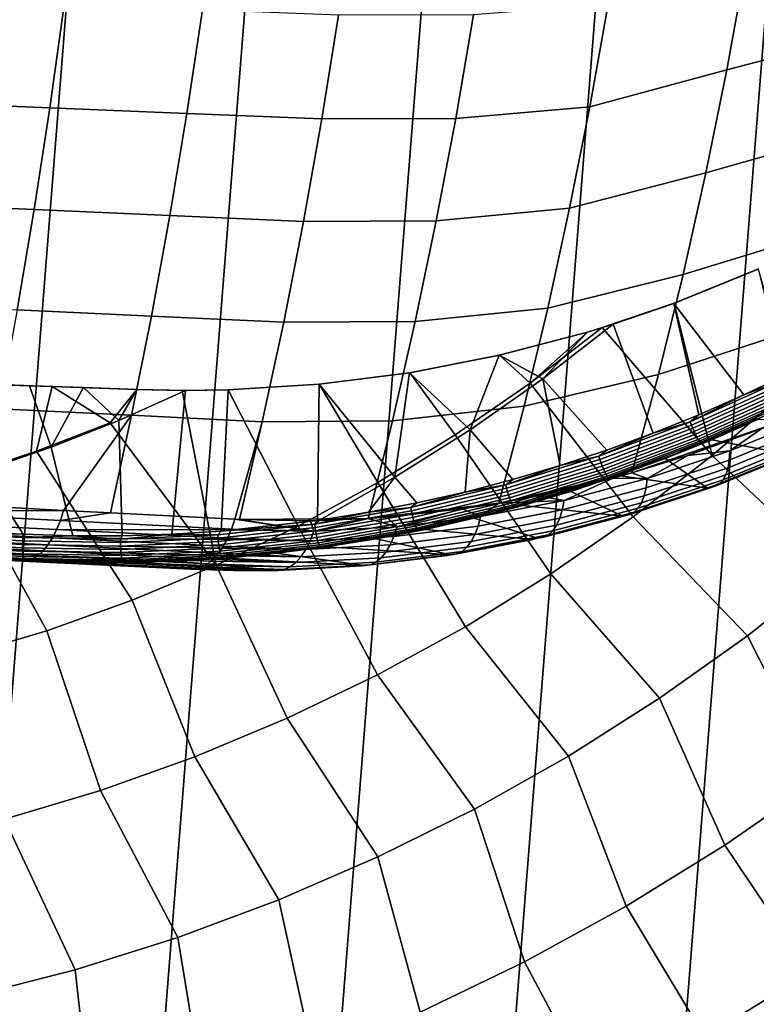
# Model space of a CAD drawing. Header units: metres. Extents: x -167 to 28, y -50 to 27.
# Tile 286 of 331: x 3.96 to 9.67, y -15.66 to -8.03. Entities that reach past the tile are written whole.
import ezdxf

# ---------------------------------------------------------------- set-up
doc = ezdxf.new("R2010")
doc.units = ezdxf.units.M
doc.layers.add('solid_12_065_011_XXX', color=7, linetype='CONTINUOUS')

msp = doc.modelspace()

# ---------------------------------------------------------------- linework, layer by layer
at = {"layer": 'solid_12_065_011_XXX'}
for points in [[(4.207098, 26.262609, 0.2), (0.022623, -26.597439, 0.2), (-1.392003, -26.561003, 0.2), (2.802653, 26.449375, 0.2)], [(5.599999, 26.00124, 0.2), (1.438912, -26.558498, 0.2), (0.022623, -26.597439, 0.2), (4.207098, 26.262609, 0.2)], [(6.976521, 25.666178, 0.2), (2.851502, -26.444155, 0.2), (1.438912, -26.558498, 0.2), (5.599999, 26.00124, 0.2)], [(8.333064, 25.258354, 0.2), (4.255505, -26.254814, 0.2), (2.851502, -26.444155, 0.2), (6.976521, 25.666178, 0.2)], [(9.666076, 24.778851, 0.2), (5.647253, -25.991018, 0.2), (4.255505, -26.254814, 0.2), (8.333064, 25.258354, 0.2)], [(10.971596, 24.229086, 0.2), (7.02309, -25.653473, 0.2), (5.647253, -25.991018, 0.2), (9.666076, 24.778851, 0.2)], [(12.24579, 23.610701, 0.2), (8.378925, -25.243179, 0.2), (7.02309, -25.653473, 0.2), (10.971596, 24.229086, 0.2)], [(13.485169, 22.925415, 0.2), (9.71078, -24.761368, 0.2), (8.378925, -25.243179, 0.2), (12.24579, 23.610701, 0.2)], [(9.445142, -8.415854, 146.493713), (10.492438, -8.142844, 145.944489), (10.638026, -7.357191, 146.17189), (9.592832, -7.60539, 146.7388)], [(8.381327, -8.704242, 147.006058), (9.445142, -8.415854, 146.493713), (9.592832, -7.60539, 146.7388), (8.52422, -7.907822, 147.258423)], [(4.19214, -8.711266, 149.145309), (4.303317, -7.912071, 149.403336), (3.217579, -7.87182, 149.878769), (3.115249, -8.66781, 149.622391)], [(5.254592, -8.754613, 148.638626), (5.374856, -7.952274, 148.898163), (4.303317, -7.912071, 149.403336), (4.19214, -8.711266, 149.145309)], [(7.341486, -8.79303, 147.554489), (8.381327, -8.704242, 147.006058), (8.52422, -7.907822, 147.258423), (7.479117, -7.988592, 147.813705)], [(6.301907, -8.796984, 148.103058), (6.431475, -7.991635, 148.363907), (5.374856, -7.952274, 148.898163), (5.254592, -8.754613, 148.638626)], [(7.479117, -7.988592, 147.813705), (6.431475, -7.991635, 148.363907), (6.301907, -8.796984, 148.103058), (7.341486, -8.79303, 147.554489)], [(9.282678, -9.215521, 146.224106), (10.332239, -8.918551, 145.694244), (10.492438, -8.142844, 145.944489), (9.445142, -8.415854, 146.493713)], [(8.224896, -9.49, 146.729782), (9.282678, -9.215521, 146.224106), (9.445142, -8.415854, 146.493713), (8.381327, -8.704242, 147.006058)], [(4.07039, -9.50048, 148.862732), (4.19214, -8.711266, 149.145309), (3.115249, -8.66781, 149.622391), (3.003173, -9.454124, 149.341568)], [(7.190821, -9.586665, 147.270721), (8.224896, -9.49, 146.729782), (8.381327, -8.704242, 147.006058), (7.341486, -8.79303, 147.554489)], [(5.12291, -9.546652, 148.354431), (5.254592, -8.754613, 148.638626), (4.19214, -8.711266, 149.145309), (4.07039, -9.50048, 148.862732)], [(6.160058, -9.591702, 147.817459), (6.301907, -8.796984, 148.103058), (5.254592, -8.754613, 148.638626), (5.12291, -9.546652, 148.354431)], [(7.341486, -8.79303, 147.554489), (6.301907, -8.796984, 148.103058), (6.160058, -9.591702, 147.817459), (7.190821, -9.586665, 147.270721)], [(9.105672, -10.003381, 145.930328), (10.157654, -9.683384, 145.421494), (10.332239, -8.918551, 145.694244), (9.282678, -9.215521, 146.224106)], [(8.055137, -10.264142, 146.429916), (9.105672, -10.003381, 145.930328), (9.282678, -9.215521, 146.224106), (8.224896, -9.49, 146.729782)], [(3.938218, -10.278816, 148.555939), (4.07039, -9.50048, 148.862732), (3.003173, -9.454124, 149.341568), (2.881483, -10.229889, 149.036636)], [(4.979977, -10.327468, 148.045929), (5.12291, -9.546652, 148.354431), (4.07039, -9.50048, 148.862732), (3.938218, -10.278816, 148.555939)], [(7.027319, -10.36853, 146.962738), (8.055137, -10.264142, 146.429916), (8.224896, -9.49, 146.729782), (7.190821, -9.586665, 147.270721)], [(6.00611, -10.374836, 147.507477), (6.160058, -9.591702, 147.817459), (5.12291, -9.546652, 148.354431), (4.979977, -10.327468, 148.045929)], [(7.190821, -9.586665, 147.270721), (6.160058, -9.591702, 147.817459), (6.00611, -10.374836, 147.507477), (7.027319, -10.36853, 146.962738)], [(8.914357, -10.778424, 145.612762), (9.968904, -10.436414, 145.126602), (10.157654, -9.683384, 145.421494), (9.105672, -10.003381, 145.930328)], [(7.872262, -11.025725, 146.106873), (8.914357, -10.778424, 145.612762), (9.105672, -10.003381, 145.930328), (8.055137, -10.264142, 146.429916)], [(9.033597, -10.22802, 142.09108), (9.036917, -10.226642, 141.303391), (9.691456, -9.960189, 141.171539), (9.688349, -9.961755, 141.963043)], [(9.688349, -9.961755, 141.963043), (9.920846, -10.773906, 141.560974), (9.577009, -10.938522, 141.620163), (9.033597, -10.22802, 142.09108)], [(9.332251, -11.407047, 140.70462), (9.920957, -10.89891, 140.70462), (9.691456, -9.960189, 141.171539), (9.036917, -10.226642, 141.303391)], [(9.332251, -11.407047, 140.70462), (9.036917, -10.226642, 141.303391), (8.47819, -10.416221, 141.415436)], [(9.033597, -10.22802, 142.09108), (8.562285, -10.389959, 142.182861), (8.47819, -10.416221, 141.415436), (9.036917, -10.226642, 141.303391)], [(9.033597, -10.22802, 142.09108), (9.227834, -11.092224, 141.680161), (8.873672, -11.234791, 141.740921), (8.562285, -10.389959, 142.182861)], [(9.033597, -10.22802, 142.09108), (9.577009, -10.938522, 141.620163), (9.227834, -11.092224, 141.680161)], [(4.825967, -11.096148, 147.71347), (4.979977, -10.327468, 148.045929), (3.938218, -10.278816, 148.555939), (3.795779, -11.045388, 148.225266)], [(6.851192, -11.13767, 146.630936), (7.872262, -11.025725, 146.106873), (8.055137, -10.264142, 146.429916), (7.027319, -10.36853, 146.962738)], [(5.840258, -11.145447, 147.173492), (6.00611, -10.374836, 147.507477), (4.979977, -10.327468, 148.045929), (4.825967, -11.096148, 147.71347)], [(7.027319, -10.36853, 146.962738), (6.00611, -10.374836, 147.507477), (5.840258, -11.145447, 147.173492), (6.851192, -11.13767, 146.630936)], [(7.678594, -10.630796, 142.354141), (7.679962, -10.630392, 141.574661), (8.365326, -10.450472, 141.438004), (8.363108, -10.451253, 142.221573)], [(7.678594, -10.630796, 142.354141), (8.363108, -10.451253, 142.221573), (8.017601, -10.813909, 142.18364)], [(7.91873, -10.846783, 141.415771), (8.365326, -10.450472, 141.438004), (7.679962, -10.630392, 141.574661)], [(7.91873, -10.846783, 141.415771), (8.47819, -10.416221, 141.415436), (8.365326, -10.450472, 141.438004)], [(9.332251, -11.407047, 140.70462), (8.47819, -10.416221, 141.415436), (7.91873, -10.846783, 141.415771), (8.71756, -11.883424, 140.70462)], [(8.363108, -10.451253, 142.221573), (8.562285, -10.389959, 142.182861), (8.017601, -10.813909, 142.18364)], [(8.873672, -11.234791, 141.740921), (8.514853, -11.366106, 141.802368), (8.017601, -10.813909, 142.18364), (8.562285, -10.389959, 142.182861)], [(8.562285, -10.389959, 142.182861), (8.363108, -10.451253, 142.221573), (8.365326, -10.450472, 141.438004), (8.47819, -10.416221, 141.415436)], [(8.709165, -11.543027, 145.269608), (9.766384, -11.178111, 144.808929), (9.968904, -10.436414, 145.126602), (8.914357, -10.778424, 145.612762)], [(6.983603, -10.765593, 142.488083), (6.984742, -10.765345, 141.71257), (7.679962, -10.630392, 141.574661), (7.678594, -10.630796, 142.354141)], [(6.983603, -10.765593, 142.488083), (7.678594, -10.630796, 142.354141), (7.453184, -11.209669, 142.183929)], [(7.91873, -10.846783, 141.415771), (7.679962, -10.630392, 141.574661), (6.984742, -10.765345, 141.71257), (7.33838, -11.24754, 141.415771)], [(7.678594, -10.630796, 142.354141), (8.017601, -10.813909, 142.18364), (7.453184, -11.209669, 142.183929)], [(6.281665, -10.854962, 142.622726), (6.282005, -10.854892, 141.851273), (6.984742, -10.765345, 141.71257), (6.983603, -10.765593, 142.488083)], [(6.281665, -10.854962, 142.622726), (6.983603, -10.765593, 142.488083), (6.869236, -11.576, 142.184235)], [(7.33838, -11.24754, 141.415771), (6.984742, -10.765345, 141.71257), (6.282005, -10.854892, 141.851273), (6.737792, -11.617277, 141.415771)], [(6.983603, -10.765593, 142.488083), (7.453184, -11.209669, 142.183929), (6.869236, -11.576, 142.184235)], [(8.151739, -11.485998, 141.864426), (7.784696, -11.594301, 141.927048), (7.453184, -11.209669, 142.183929), (8.017601, -10.813909, 142.18364)], [(7.676352, -11.778451, 145.758194), (8.709165, -11.543027, 145.269608), (8.914357, -10.778424, 145.612762), (7.872262, -11.025725, 146.106873)], [(8.514853, -11.366106, 141.802368), (8.151739, -11.485998, 141.864426), (8.017601, -10.813909, 142.18364)], [(9.16184, -11.146675, 141.682953), (9.577009, -10.938522, 141.620163), (9.852787, -10.83511, 141.564163)], [(9.16184, -11.146675, 141.682953), (9.852787, -10.83511, 141.564163), (9.863551, -10.859093, 141.558502), (9.171105, -11.171334, 141.677551)], [(9.852787, -10.83511, 141.564163), (9.577009, -10.938522, 141.620163), (9.920846, -10.773906, 141.560974)], [(4.2105, -10.872844, 142.248032), (3.558244, -10.849521, 142.350677), (3.507259, -11.567214, 142.060013), (4.088303, -11.374845, 142.060013)], [(4.034153, -10.866524, 143.036987), (3.615902, -10.851568, 143.100113), (3.558244, -10.849521, 142.350677), (4.2105, -10.872844, 142.248032)], [(4.034153, -10.866524, 143.036987), (4.200529, -11.34423, 142.82135), (3.665118, -11.527682, 142.821625), (3.615902, -10.851568, 143.100113)], [(4.034153, -10.866524, 143.036987), (4.2105, -10.872844, 142.248032), (4.451289, -10.881439, 142.967621)], [(4.034153, -10.866524, 143.036987), (4.451289, -10.881439, 142.967621), (4.200529, -11.34423, 142.82135)], [(4.2105, -10.872844, 142.248032), (4.088303, -11.374845, 142.060013), (4.658864, -11.153309, 142.060013)], [(4.451289, -10.881439, 142.967621), (4.726769, -11.135925, 142.821075), (4.200529, -11.34423, 142.82135)], [(4.2105, -10.872844, 142.248032), (4.658864, -11.153309, 142.060013), (4.866605, -10.896305, 142.128448)], [(4.867002, -10.896305, 142.892075), (4.451289, -10.881439, 142.967621), (4.2105, -10.872844, 142.248032), (4.866605, -10.896305, 142.128448)], [(4.451289, -10.881439, 142.967621), (4.867002, -10.896305, 142.892075), (4.726769, -11.135925, 142.821075)], [(5.482577, -12.259703, 141.415771), (5.219207, -10.903205, 142.059647), (4.866605, -10.896305, 142.128448), (4.658864, -11.153309, 142.060013)], [(4.867002, -10.896305, 142.892075), (5.244304, -10.903261, 142.82048), (4.726769, -11.135925, 142.821075)], [(4.753777, -12.031178, 142.439056), (4.726769, -11.135925, 142.821075), (5.244304, -10.903261, 142.82048), (5.137959, -12.019099, 142.374664)], [(5.244304, -10.903261, 142.82048), (4.867002, -10.896305, 142.892075), (4.866605, -10.896305, 142.128448), (5.219207, -10.903205, 142.059647)], [(5.574733, -10.898623, 142.757645), (5.521483, -11.994742, 142.310257), (5.137959, -12.019099, 142.374664), (5.244304, -10.903261, 142.82048)], [(5.482577, -12.259703, 141.415771), (6.118622, -11.954975, 141.415771), (5.574944, -10.898605, 141.990097), (5.219207, -10.903205, 142.059647)], [(5.574733, -10.898623, 142.757645), (5.244304, -10.903261, 142.82048), (5.219207, -10.903205, 142.059647), (5.574944, -10.898605, 141.990097)], [(6.281665, -10.854962, 142.622726), (6.267443, -11.911936, 142.184509), (5.521483, -11.994742, 142.310257), (5.574733, -10.898623, 142.757645)], [(5.574733, -10.898623, 142.757645), (5.574944, -10.898605, 141.990097), (6.282005, -10.854892, 141.851273), (6.281665, -10.854962, 142.622726)], [(6.737792, -11.617277, 141.415771), (6.282005, -10.854892, 141.851273), (5.574944, -10.898605, 141.990097), (6.118622, -11.954975, 141.415771)], [(6.284792, -11.909447, 142.18158), (6.267443, -11.911936, 142.184509), (6.281665, -10.854962, 142.622726), (6.869236, -11.576, 142.184235)], [(8.71756, -11.883424, 140.70462), (7.91873, -10.846783, 141.415771), (7.33838, -11.24754, 141.415771), (8.078597, -12.326715, 140.70462)], [(9.171105, -11.171334, 141.677551), (9.863551, -10.859093, 141.558502), (9.875237, -10.883294, 141.557556), (9.181275, -11.196219, 141.676865)], [(9.181275, -11.196219, 141.676865), (9.875237, -10.883294, 141.557556), (9.887468, -10.906937, 141.561371), (9.192024, -11.220531, 141.680939)], [(9.192024, -11.220531, 141.680939), (9.887468, -10.906937, 141.561371), (9.899852, -10.92926, 141.569824), (9.203006, -11.243485, 141.689636)], [(10.88998, -11.734232, 139.928345), (9.920957, -10.89891, 140.70462), (9.332251, -11.407047, 140.70462), (10.261911, -12.287271, 139.928345)], [(9.16184, -11.146675, 141.682953), (9.227834, -11.092224, 141.680161), (9.577009, -10.938522, 141.620163)], [(9.203006, -11.243485, 141.689636), (9.899852, -10.92926, 141.569824), (9.911989, -10.949547, 141.582642), (9.213866, -11.264347, 141.702667)], [(9.213866, -11.264347, 141.702667), (9.911989, -10.949547, 141.582642), (9.923491, -10.967146, 141.599411), (9.224258, -11.282445, 141.719635)], [(9.224258, -11.282445, 141.719635), (9.923491, -10.967146, 141.599411), (9.933989, -10.981491, 141.619583), (9.233847, -11.297198, 141.73996)], [(9.233847, -11.297198, 141.73996), (9.933989, -10.981491, 141.619583), (9.943143, -10.992122, 141.642517), (9.242325, -11.308132, 141.763016)], [(9.242325, -11.308132, 141.763016), (9.943143, -10.992122, 141.642517), (9.728402, -11.104722, 141.70575)], [(4.297585, -11.833148, 147.54512), (4.825967, -11.096148, 147.71347), (3.795779, -11.045388, 148.225266), (3.643284, -11.79945, 147.871078)], [(6.662137, -11.89666, 146.273865), (7.676352, -11.778451, 145.758194), (7.872262, -11.025725, 146.106873), (6.851192, -11.13767, 146.630936)], [(4.369402, -12.031075, 142.503265), (4.200529, -11.34423, 142.82135), (4.726769, -11.135925, 142.821075), (4.753777, -12.031178, 142.439056)], [(4.661103, -11.851908, 147.357452), (4.825967, -11.096148, 147.71347), (4.297585, -11.833148, 147.54512)], [(5.62821, -11.901967, 146.834564), (5.840258, -11.145447, 147.173492), (4.825967, -11.096148, 147.71347), (4.661103, -11.851908, 147.357452)], [(5.662507, -11.903681, 146.815414), (5.840258, -11.145447, 147.173492), (5.62821, -11.901967, 146.834564)], [(6.851192, -11.13767, 146.630936), (5.840258, -11.145447, 147.173492), (5.662507, -11.903681, 146.815414), (6.662137, -11.89666, 146.273865)], [(8.453048, -11.413793, 141.804398), (8.873672, -11.234791, 141.740921), (9.16184, -11.146675, 141.682953)], [(8.453048, -11.413793, 141.804398), (9.16184, -11.146675, 141.682953), (9.171105, -11.171334, 141.677551), (8.460779, -11.43903, 141.799255)], [(9.16184, -11.146675, 141.682953), (8.873672, -11.234791, 141.740921), (9.227834, -11.092224, 141.680161)], [(9.049707, -11.39539, 141.822327), (9.728402, -11.104722, 141.70575), (9.328042, -11.285345, 141.78978)], [(9.242325, -11.308132, 141.763016), (9.728402, -11.104722, 141.70575), (9.049707, -11.39539, 141.822327)], [(9.328042, -11.285345, 141.78978), (9.682973, -11.128999, 141.728043), (10.579122, -11.09912, 143.783493), (9.94256, -11.401412, 144.034882)], [(9.728402, -11.104722, 141.70575), (9.682973, -11.128999, 141.728043), (9.328042, -11.285345, 141.78978)], [(9.464968, -11.443014, 144.805984), (10.102169, -11.1833, 144.541367), (10.100767, -11.114767, 144.612381), (9.468702, -11.37266, 144.875107)], [(9.468702, -11.37266, 144.875107), (10.100767, -11.114767, 144.612381), (9.717055, -11.198027, 144.829529)], [(5.482577, -12.259703, 141.415771), (4.658864, -11.153309, 142.060013), (4.088303, -11.374845, 142.060013), (4.831412, -12.53062, 141.415771)], [(7.414081, -11.690932, 141.990143), (7.040296, -11.775723, 142.05365), (6.869236, -11.576, 142.184235), (7.453184, -11.209669, 142.183929)], [(7.784696, -11.594301, 141.927048), (7.414081, -11.690932, 141.990143), (7.453184, -11.209669, 142.183929)], [(8.460779, -11.43903, 141.799255), (9.171105, -11.171334, 141.677551), (9.181275, -11.196219, 141.676865), (8.469399, -11.464499, 141.798843)], [(8.469399, -11.464499, 141.798843), (9.181275, -11.196219, 141.676865), (9.192024, -11.220531, 141.680939), (8.47863, -11.489381, 141.803177)], [(8.47863, -11.489381, 141.803177), (9.192024, -11.220531, 141.680939), (9.203006, -11.243485, 141.689636), (8.488176, -11.512876, 141.812119)], [(8.709165, -11.543027, 145.269608), (9.717055, -11.198027, 144.829529), (9.766384, -11.178111, 144.808929)], [(8.709165, -11.543027, 145.269608), (9.143479, -11.408646, 145.07547), (9.717055, -11.198027, 144.829529)], [(9.468702, -11.37266, 144.875107), (9.717055, -11.198027, 144.829529), (9.143479, -11.408646, 145.07547)], [(9.454903, -11.504676, 144.729568), (10.096883, -11.243312, 144.463181), (10.102169, -11.1833, 144.541367), (9.464968, -11.443014, 144.805984)], [(8.078597, -12.326715, 140.70462), (7.33838, -11.24754, 141.415771), (6.737792, -11.617277, 141.415771), (7.417141, -12.735683, 140.70462)], [(8.453048, -11.413793, 141.804398), (8.514853, -11.366106, 141.802368), (8.873672, -11.234791, 141.740921)], [(8.488176, -11.512876, 141.812119), (9.203006, -11.243485, 141.689636), (9.213866, -11.264347, 141.702667), (8.49773, -11.534229, 141.825378)], [(8.49773, -11.534229, 141.825378), (9.213866, -11.264347, 141.702667), (9.224258, -11.282445, 141.719635), (8.506985, -11.552755, 141.842529)], [(8.506985, -11.552755, 141.842529), (9.224258, -11.282445, 141.719635), (9.233847, -11.297198, 141.73996), (8.515643, -11.567857, 141.863022)], [(8.515643, -11.567857, 141.863022), (9.233847, -11.297198, 141.73996), (9.242325, -11.308132, 141.763016), (8.523427, -11.579051, 141.8862)], [(9.328042, -11.285345, 141.78978), (9.94256, -11.401412, 144.034882), (9.29518, -11.661055, 144.30368), (8.968046, -11.430391, 141.85231)], [(9.049707, -11.39539, 141.822327), (9.328042, -11.285345, 141.78978), (8.968046, -11.430391, 141.85231)], [(9.416581, -11.597816, 144.560287), (10.066728, -11.333776, 144.290817), (10.085, -11.293762, 144.379181), (9.43868, -11.556576, 144.647186)], [(9.43868, -11.556576, 144.647186), (10.085, -11.293762, 144.379181), (10.096883, -11.243312, 144.463181), (9.454903, -11.504676, 144.729568)], [(4.831412, -12.53062, 141.415771), (4.088303, -11.374845, 142.060013), (3.507259, -11.567214, 142.060013), (4.166922, -12.766978, 141.415771)], [(4.369402, -12.031075, 142.503265), (3.985317, -12.01867, 142.567307), (3.665118, -11.527682, 142.821625), (4.200529, -11.34423, 142.82135)], [(8.453048, -11.413793, 141.804398), (8.151739, -11.485998, 141.864426), (8.514853, -11.366106, 141.802368)], [(8.523427, -11.579051, 141.8862), (9.242325, -11.308132, 141.763016), (9.049707, -11.39539, 141.822327)], [(8.819542, -11.65874, 145.088959), (9.464968, -11.443014, 144.805984), (9.468702, -11.37266, 144.875107), (8.828426, -11.586831, 145.155991)], [(8.828426, -11.586831, 145.155991), (9.468702, -11.37266, 144.875107), (9.143479, -11.408646, 145.07547)], [(9.356382, -11.645656, 144.378937), (10.012383, -11.37992, 144.107193), (10.042381, -11.362662, 144.199631), (9.388989, -11.627682, 144.470337)], [(9.388989, -11.627682, 144.470337), (10.042381, -11.362662, 144.199631), (10.066728, -11.333776, 144.290817), (9.416581, -11.597816, 144.560287)], [(7.729187, -11.635566, 141.927948), (8.151739, -11.485998, 141.864426), (8.453048, -11.413793, 141.804398)], [(7.729187, -11.635566, 141.927948), (8.453048, -11.413793, 141.804398), (8.460779, -11.43903, 141.799255), (7.735356, -11.661282, 141.92308)], [(7.735356, -11.661282, 141.92308), (8.460779, -11.43903, 141.799255), (8.469399, -11.464499, 141.798843), (7.742397, -11.687235, 141.922943)], [(8.355066, -11.644218, 141.941238), (9.049707, -11.39539, 141.822327), (8.603334, -11.563975, 141.915543)], [(8.523427, -11.579051, 141.8862), (9.049707, -11.39539, 141.822327), (8.355066, -11.644218, 141.941238)], [(9.049707, -11.39539, 141.822327), (8.968046, -11.430391, 141.85231), (8.603334, -11.563975, 141.915543)], [(8.603334, -11.563975, 141.915543), (8.968046, -11.430391, 141.85231), (9.29518, -11.661055, 144.30368)], [(8.828426, -11.586831, 145.155991), (9.143479, -11.408646, 145.07547), (8.709165, -11.543027, 145.269608)], [(10.261911, -12.287271, 139.928345), (9.332251, -11.407047, 140.70462), (8.71756, -11.883424, 140.70462), (9.605802, -12.806735, 139.928345)], [(8.804683, -11.721818, 145.014511), (9.454903, -11.504676, 144.729568), (9.464968, -11.443014, 144.805984), (8.819542, -11.65874, 145.088959)], [(10.012383, -11.37992, 144.107193), (9.356382, -11.645656, 144.378937), (9.29518, -11.661055, 144.30368), (9.94256, -11.401412, 144.034882)], [(3.985317, -12.01867, 142.567307), (3.27213, -11.984328, 142.676514), (3.12171, -11.685881, 142.821915), (3.665118, -11.527682, 142.821625)], [(7.729187, -11.635566, 141.927948), (7.784696, -11.594301, 141.927048), (8.151739, -11.485998, 141.864426)], [(7.742397, -11.687235, 141.922943), (8.469399, -11.464499, 141.798843), (8.47863, -11.489381, 141.803177), (7.750082, -11.71259, 141.927536)], [(7.750082, -11.71259, 141.927536), (8.47863, -11.489381, 141.803177), (8.488176, -11.512876, 141.812119), (7.758166, -11.736533, 141.936737)], [(7.758166, -11.736533, 141.936737), (8.488176, -11.512876, 141.812119), (8.49773, -11.534229, 141.825378), (7.766387, -11.758293, 141.950226)], [(8.784108, -11.774975, 144.933929), (9.43868, -11.556576, 144.647186), (9.454903, -11.504676, 144.729568), (8.804683, -11.721818, 145.014511)], [(4.166922, -12.766978, 141.415771), (3.507259, -11.567214, 142.060013), (2.917222, -11.729924, 142.060013), (3.49094, -12.968126, 141.415771)], [(6.663732, -11.848588, 142.117493), (6.284792, -11.909447, 142.18158), (6.869236, -11.576, 142.184235)], [(7.040296, -11.775723, 142.05365), (6.663732, -11.848588, 142.117493), (6.869236, -11.576, 142.184235)], [(7.729187, -11.635566, 141.927948), (7.414081, -11.690932, 141.990143), (7.784696, -11.594301, 141.927048)], [(7.676352, -11.778451, 145.758194), (8.564404, -11.583111, 145.335815), (8.709165, -11.543027, 145.269608)], [(7.676352, -11.778451, 145.758194), (7.981009, -11.721161, 145.610168), (8.564404, -11.583111, 145.335815)], [(7.766387, -11.758293, 141.950226), (8.49773, -11.534229, 141.825378), (8.506985, -11.552755, 141.842529), (7.774483, -11.777173, 141.967575)], [(7.774483, -11.777173, 141.967575), (8.506985, -11.552755, 141.842529), (8.515643, -11.567857, 141.863022), (7.782192, -11.792564, 141.988235)], [(7.782192, -11.792564, 141.988235), (8.515643, -11.567857, 141.863022), (8.523427, -11.579051, 141.8862), (7.789267, -11.803973, 142.011536)], [(7.789267, -11.803973, 142.011536), (8.523427, -11.579051, 141.8862), (8.355066, -11.644218, 141.941238)], [(8.182781, -11.756556, 145.454086), (8.564404, -11.583111, 145.335815), (7.981009, -11.721161, 145.610168)], [(8.168768, -11.829739, 145.389359), (8.819542, -11.65874, 145.088959), (8.828426, -11.586831, 145.155991), (8.182781, -11.756556, 145.454086)], [(8.182781, -11.756556, 145.454086), (8.828426, -11.586831, 145.155991), (8.564404, -11.583111, 145.335815)], [(8.603334, -11.563975, 141.915543), (9.29518, -11.661055, 144.30368), (8.638873, -11.877506, 144.58963), (8.234254, -11.685944, 141.979416)], [(8.355066, -11.644218, 141.941238), (8.603334, -11.563975, 141.915543), (8.234254, -11.685944, 141.979416)], [(8.828426, -11.586831, 145.155991), (8.709165, -11.543027, 145.269608), (8.564404, -11.583111, 145.335815)], [(8.727325, -11.848026, 144.76004), (9.388989, -11.627682, 144.470337), (9.416581, -11.597816, 144.560287), (8.758172, -11.817288, 144.848618)], [(8.758172, -11.817288, 144.848618), (9.416581, -11.597816, 144.560287), (9.43868, -11.556576, 144.647186), (8.784108, -11.774975, 144.933929)], [(7.417141, -12.735683, 140.70462), (6.737792, -11.617277, 141.415771), (6.118622, -11.954975, 141.415771), (6.735034, -13.109193, 140.70462)], [(6.993064, -11.811247, 142.053101), (7.414081, -11.690932, 141.990143), (7.729187, -11.635566, 141.927948)], [(6.993064, -11.811247, 142.053101), (7.729187, -11.635566, 141.927948), (7.735356, -11.661282, 141.92308), (6.997649, -11.837341, 142.048492)], [(6.997649, -11.837341, 142.048492), (7.735356, -11.661282, 141.92308), (7.742397, -11.687235, 141.922943), (7.003087, -11.863677, 142.04863)], [(7.646976, -11.850451, 142.062027), (8.355066, -11.644218, 141.941238), (7.86116, -11.796154, 142.043869)], [(7.789267, -11.803973, 142.011536), (8.355066, -11.644218, 141.941238), (7.646976, -11.850451, 142.062027)], [(8.355066, -11.644218, 141.941238), (8.234254, -11.685944, 141.979416), (7.86116, -11.796154, 142.043869)], [(8.149137, -11.893991, 145.317047), (8.804683, -11.721818, 145.014511), (8.819542, -11.65874, 145.088959), (8.168768, -11.829739, 145.389359)], [(9.356382, -11.645656, 144.378937), (8.692102, -11.866656, 144.669739), (8.638873, -11.877506, 144.58963), (9.29518, -11.661055, 144.30368)], [(8.692102, -11.866656, 144.669739), (9.356382, -11.645656, 144.378937), (9.388989, -11.627682, 144.470337), (8.727325, -11.848026, 144.76004)], [(6.993064, -11.811247, 142.053101), (7.040296, -11.775723, 142.05365), (7.414081, -11.690932, 141.990143)], [(7.003087, -11.863677, 142.04863), (7.742397, -11.687235, 141.922943), (7.750082, -11.71259, 141.927536), (7.009204, -11.889406, 142.053513)], [(7.009204, -11.889406, 142.053513), (7.750082, -11.71259, 141.927536), (7.758166, -11.736533, 141.936737), (7.015802, -11.913703, 142.062958)], [(7.015802, -11.913703, 142.062958), (7.758166, -11.736533, 141.936737), (7.766387, -11.758293, 141.950226), (7.022671, -11.935785, 142.076675)], [(7.022671, -11.935785, 142.076675), (7.766387, -11.758293, 141.950226), (7.774483, -11.777173, 141.967575), (7.029589, -11.954944, 142.094238)], [(7.515416, -11.955542, 145.705887), (8.168768, -11.829739, 145.389359), (8.182781, -11.756556, 145.454086), (7.534501, -11.881367, 145.768143)], [(7.534501, -11.881367, 145.768143), (8.182781, -11.756556, 145.454086), (7.676352, -11.778451, 145.758194)], [(8.182781, -11.756556, 145.454086), (7.981009, -11.721161, 145.610168), (7.676352, -11.778451, 145.758194)], [(7.86116, -11.796154, 142.043869), (8.234254, -11.685944, 141.979416), (8.638873, -11.877506, 144.58963)], [(8.12423, -11.9482, 145.238419), (8.784108, -11.774975, 144.933929), (8.804683, -11.721818, 145.014511), (8.149137, -11.893991, 145.317047)], [(2.910761, -11.841557, 148.165649), (4.297585, -11.833148, 147.54512), (3.643284, -11.79945, 147.871078)], [(4.272775, -11.910836, 147.503647), (4.297585, -11.833148, 147.54512), (2.910761, -11.841557, 148.165649)], [(4.272775, -11.910836, 147.503647), (4.661103, -11.851908, 147.357452), (4.297585, -11.833148, 147.54512)], [(6.247542, -11.940277, 142.179306), (6.663732, -11.848588, 142.117493), (6.993064, -11.811247, 142.053101)], [(6.247542, -11.940277, 142.179306), (6.993064, -11.811247, 142.053101), (6.997649, -11.837341, 142.048492), (6.250525, -11.966649, 142.174988)], [(6.250525, -11.966649, 142.174988), (6.997649, -11.837341, 142.048492), (7.003087, -11.863677, 142.04863), (6.254344, -11.993265, 142.1754)], [(6.662137, -11.89666, 146.273865), (7.394386, -11.822485, 145.898056), (7.676352, -11.778451, 145.758194)], [(6.662137, -11.89666, 146.273865), (6.805301, -11.88672, 146.198975), (7.394386, -11.822485, 145.898056)], [(6.993064, -11.811247, 142.053101), (6.663732, -11.848588, 142.117493), (7.040296, -11.775723, 142.05365)], [(6.886214, -11.961022, 146.096634), (7.394386, -11.822485, 145.898056), (6.805301, -11.88672, 146.198975)], [(6.886214, -11.961022, 146.096634), (7.534501, -11.881367, 145.768143), (7.394386, -11.822485, 145.898056)], [(7.029589, -11.954944, 142.094238), (7.774483, -11.777173, 141.967575), (7.782192, -11.792564, 141.988235), (7.036334, -11.970564, 142.115051)], [(7.036334, -11.970564, 142.115051), (7.782192, -11.792564, 141.988235), (7.789267, -11.803973, 142.011536), (7.042688, -11.982143, 142.138474)], [(7.042688, -11.982143, 142.138474), (7.789267, -11.803973, 142.011536), (7.646976, -11.850451, 142.062027)], [(7.534501, -11.881367, 145.768143), (7.676352, -11.778451, 145.758194), (7.394386, -11.822485, 145.898056)], [(7.86116, -11.796154, 142.043869), (8.638873, -11.877506, 144.58963), (7.975404, -12.050196, 144.892258), (7.484443, -11.894468, 142.108826)], [(7.646976, -11.850451, 142.062027), (7.86116, -11.796154, 142.043869), (7.484443, -11.894468, 142.108826)], [(7.491068, -12.020719, 145.63588), (8.149137, -11.893991, 145.317047), (8.168768, -11.829739, 145.389359), (7.515416, -11.955542, 145.705887)], [(8.060395, -12.022921, 145.067703), (8.727325, -11.848026, 144.76004), (8.758172, -11.817288, 144.848618), (8.094478, -11.991426, 145.154816)], [(8.094478, -11.991426, 145.154816), (8.758172, -11.817288, 144.848618), (8.784108, -11.774975, 144.933929), (8.12423, -11.9482, 145.238419)], [(4.211962, -12.045832, 147.396683), (4.244093, -11.982086, 147.453918), (2.883981, -11.913636, 148.115067), (2.853984, -11.978179, 148.056702)], [(4.244093, -11.982086, 147.453918), (4.272775, -11.910836, 147.503647), (2.910761, -11.841557, 148.165649), (2.883981, -11.913636, 148.115067)], [(4.272775, -11.910836, 147.503647), (4.244093, -11.982086, 147.453918), (5.599347, -11.984993, 146.789886), (5.601779, -11.97877, 146.793716)], [(5.601779, -11.97877, 146.793716), (5.62821, -11.901967, 146.834564), (4.661103, -11.851908, 147.357452), (4.272775, -11.910836, 147.503647)], [(6.247542, -11.940277, 142.179306), (5.521483, -11.994742, 142.310257), (6.267443, -11.911936, 142.184509)], [(5.601779, -11.97877, 146.793716), (6.2404, -11.995504, 146.437851), (5.62821, -11.901967, 146.834564)], [(6.2404, -11.995504, 146.437851), (5.662507, -11.903681, 146.815414), (5.62821, -11.901967, 146.834564)], [(6.215612, -11.913331, 146.51178), (6.662137, -11.89666, 146.273865), (5.662507, -11.903681, 146.815414)], [(6.2404, -11.995504, 146.437851), (6.215612, -11.913331, 146.51178), (5.662507, -11.903681, 146.815414)], [(6.2404, -11.995504, 146.437851), (6.662137, -11.89666, 146.273865), (6.215612, -11.913331, 146.51178)], [(6.2404, -11.995504, 146.437851), (6.886214, -11.961022, 146.096634), (6.662137, -11.89666, 146.273865)], [(6.247542, -11.940277, 142.179306), (6.284792, -11.909447, 142.18158), (6.663732, -11.848588, 142.117493)], [(6.247542, -11.940277, 142.179306), (6.267443, -11.911936, 142.184509), (6.284792, -11.909447, 142.18158)], [(6.254344, -11.993265, 142.1754), (7.003087, -11.863677, 142.04863), (7.009204, -11.889406, 142.053513), (6.258875, -12.019268, 142.180542)], [(6.258875, -12.019268, 142.180542), (7.009204, -11.889406, 142.053513), (7.015802, -11.913703, 142.062958), (6.263973, -12.043823, 142.190231)], [(6.263973, -12.043823, 142.190231), (7.015802, -11.913703, 142.062958), (7.022671, -11.935785, 142.076675), (6.269474, -12.066142, 142.204193)], [(6.886214, -11.961022, 146.096634), (6.805301, -11.88672, 146.198975), (6.662137, -11.89666, 146.273865)], [(6.862143, -12.035901, 146.037003), (7.515416, -11.955542, 145.705887), (7.534501, -11.881367, 145.768143), (6.886214, -11.961022, 146.096634)], [(6.927965, -12.013453, 142.184189), (7.646976, -11.850451, 142.062027), (7.104489, -11.980762, 142.17421)], [(7.042688, -11.982143, 142.138474), (7.646976, -11.850451, 142.062027), (6.927965, -12.013453, 142.184189)], [(7.646976, -11.850451, 142.062027), (7.484443, -11.894468, 142.108826), (7.104489, -11.980762, 142.17421)], [(7.484443, -11.894468, 142.108826), (7.975404, -12.050196, 144.892258), (7.939214, -12.058306, 144.909149), (7.104489, -11.980762, 142.17421)], [(7.46188, -12.075769, 145.559326), (8.12423, -11.9482, 145.238419), (8.149137, -11.893991, 145.317047), (7.491068, -12.020719, 145.63588)], [(8.692102, -11.866656, 144.669739), (8.022572, -12.042138, 144.978592), (7.975404, -12.050196, 144.892258), (8.638873, -11.877506, 144.58963)], [(8.022572, -12.042138, 144.978592), (8.692102, -11.866656, 144.669739), (8.727325, -11.848026, 144.76004), (8.060395, -12.022921, 145.067703)], [(9.605802, -12.806735, 139.928345), (8.71756, -11.883424, 140.70462), (8.078597, -12.326715, 140.70462), (8.923442, -13.291202, 139.928345)], [(2.559054, -11.975532, 142.758392), (3.982734, -12.044141, 142.559158), (3.980867, -12.070737, 142.555649), (2.55737, -12.002135, 142.754868)], [(2.559054, -11.975532, 142.758392), (3.27213, -11.984328, 142.676514), (3.985317, -12.01867, 142.567307)], [(2.559054, -11.975532, 142.758392), (3.985317, -12.01867, 142.567307), (3.982734, -12.044141, 142.559158)], [(4.176857, -12.101126, 147.332794), (4.211962, -12.045832, 147.396683), (2.853984, -11.978179, 148.056702), (2.82122, -12.034213, 147.99144)], [(4.244093, -11.982086, 147.453918), (4.211962, -12.045832, 147.396683), (5.565651, -12.060421, 146.73587), (5.571237, -12.049141, 146.744934)], [(4.244093, -11.982086, 147.453918), (5.571237, -12.049141, 146.744934), (5.599347, -11.984993, 146.789886)], [(6.735034, -13.109193, 140.70462), (6.118622, -11.954975, 141.415771), (5.482577, -12.259703, 141.415771), (6.034174, -13.446202, 140.70462)], [(5.495422, -12.022243, 142.306061), (5.521483, -11.994742, 142.310257), (6.247542, -11.940277, 142.179306)], [(5.495422, -12.022243, 142.306061), (6.247542, -11.940277, 142.179306), (6.250525, -11.966649, 142.174988), (5.496793, -12.048791, 142.302002)], [(5.496793, -12.048791, 142.302002), (6.250525, -11.966649, 142.174988), (6.254344, -11.993265, 142.1754), (5.498981, -12.075584, 142.302704)], [(5.571237, -12.049141, 146.744934), (6.211452, -12.070799, 146.380966), (6.2404, -11.995504, 146.437851), (5.599347, -11.984993, 146.789886)], [(5.601779, -11.97877, 146.793716), (5.599347, -11.984993, 146.789886), (6.2404, -11.995504, 146.437851)], [(6.211452, -12.070799, 146.380966), (6.862143, -12.035901, 146.037003), (6.886214, -11.961022, 146.096634), (6.2404, -11.995504, 146.437851)], [(6.269474, -12.066142, 142.204193), (7.022671, -11.935785, 142.076675), (7.029589, -11.954944, 142.094238), (6.2752, -12.085505, 142.221954)], [(6.2752, -12.085505, 142.221954), (7.029589, -11.954944, 142.094238), (7.036334, -11.970564, 142.115051), (6.28097, -12.101294, 142.242935)], [(6.28097, -12.101294, 142.242935), (7.036334, -11.970564, 142.115051), (7.042688, -11.982143, 142.138474), (6.286595, -12.112997, 142.266495)], [(6.286595, -12.112997, 142.266495), (7.042688, -11.982143, 142.138474), (6.927965, -12.013453, 142.184189)], [(7.104489, -11.980762, 142.17421), (7.939214, -12.058306, 144.909149), (7.306516, -12.178493, 145.210907), (6.721747, -12.054915, 142.239929)], [(6.927965, -12.013453, 142.184189), (7.104489, -11.980762, 142.17421), (6.721747, -12.054915, 142.239929)], [(6.83316, -12.101749, 145.969437), (7.491068, -12.020719, 145.63588), (7.515416, -11.955542, 145.705887), (6.862143, -12.035901, 146.037003)], [(7.428358, -12.11974, 145.47757), (8.094478, -11.991426, 145.154816), (8.12423, -11.9482, 145.238419), (7.46188, -12.075769, 145.559326)], [(2.556218, -12.028974, 142.756104), (3.97978, -12.097577, 142.556885), (3.979507, -12.123801, 142.562836), (2.555636, -12.055182, 142.7621)], [(2.555636, -12.055182, 142.7621), (3.979507, -12.123801, 142.562836), (3.980057, -12.148563, 142.573318), (2.555642, -12.079919, 142.772644)], [(2.55737, -12.002135, 142.754868), (3.980867, -12.070737, 142.555649), (3.97978, -12.097577, 142.556885), (2.556218, -12.028974, 142.756104)], [(4.139303, -12.147144, 147.263199), (4.176857, -12.101126, 147.332794), (2.82122, -12.034213, 147.99144), (2.786184, -12.080894, 147.920273)], [(3.982734, -12.044141, 142.559158), (4.73945, -12.056879, 142.432861), (4.739202, -12.083503, 142.429077), (3.980867, -12.070737, 142.555649)], [(3.982734, -12.044141, 142.559158), (3.985317, -12.01867, 142.567307), (4.369402, -12.031075, 142.503265)], [(3.982734, -12.044141, 142.559158), (4.369402, -12.031075, 142.503265), (4.73945, -12.056879, 142.432861)], [(4.211962, -12.045832, 147.396683), (4.176857, -12.101126, 147.332794), (5.527733, -12.126852, 146.673492), (5.53703, -12.112045, 146.688919)], [(4.211962, -12.045832, 147.396683), (5.53703, -12.112045, 146.688919), (5.565651, -12.060421, 146.73587)], [(4.73945, -12.056879, 142.432861), (4.369402, -12.031075, 142.503265), (4.753777, -12.031178, 142.439056)], [(4.73945, -12.056879, 142.432861), (5.495422, -12.022243, 142.306061), (5.496793, -12.048791, 142.302002), (4.739202, -12.083503, 142.429077)], [(4.739202, -12.083503, 142.429077), (5.496793, -12.048791, 142.302002), (5.498981, -12.075584, 142.302704), (4.739753, -12.110371, 142.430054)], [(4.73945, -12.056879, 142.432861), (4.753777, -12.031178, 142.439056), (5.137959, -12.019099, 142.374664)], [(4.73945, -12.056879, 142.432861), (5.137959, -12.019099, 142.374664), (5.495422, -12.022243, 142.306061)], [(5.495422, -12.022243, 142.306061), (5.137959, -12.019099, 142.374664), (5.521483, -11.994742, 142.310257)], [(5.498981, -12.075584, 142.302704), (6.254344, -11.993265, 142.1754), (6.258875, -12.019268, 142.180542), (5.501914, -12.101762, 142.308105)], [(5.501914, -12.101762, 142.308105), (6.258875, -12.019268, 142.180542), (6.263973, -12.043823, 142.190231), (5.5055, -12.126481, 142.318069)], [(5.5055, -12.126481, 142.318069), (6.263973, -12.043823, 142.190231), (6.269474, -12.066142, 142.204193), (5.509623, -12.148949, 142.33226)], [(5.509623, -12.148949, 142.33226), (6.269474, -12.066142, 142.204193), (6.2752, -12.085505, 142.221954), (5.514149, -12.168442, 142.35022)], [(5.53703, -12.112045, 146.688919), (6.17794, -12.137065, 146.315948), (6.211452, -12.070799, 146.380966), (5.565651, -12.060421, 146.73587)], [(5.571237, -12.049141, 146.744934), (5.565651, -12.060421, 146.73587), (6.211452, -12.070799, 146.380966)], [(6.17794, -12.137065, 146.315948), (6.83316, -12.101749, 145.969437), (6.862143, -12.035901, 146.037003), (6.211452, -12.070799, 146.380966)], [(6.286595, -12.112997, 142.266495), (6.927965, -12.013453, 142.184189), (6.336614, -12.116839, 142.305939), (6.200608, -12.132749, 142.307251)], [(6.927965, -12.013453, 142.184189), (6.721747, -12.054915, 142.239929), (6.336614, -12.116839, 142.305939)], [(6.336614, -12.116839, 142.305939), (6.721747, -12.054915, 142.239929), (7.306516, -12.178493, 145.210907)], [(6.799769, -12.157427, 145.895081), (7.46188, -12.075769, 145.559326), (7.491068, -12.020719, 145.63588), (6.83316, -12.101749, 145.969437)], [(7.275962, -12.183594, 145.231323), (7.306516, -12.178493, 145.210907), (7.939214, -12.058306, 144.909149)], [(7.275962, -12.183594, 145.231323), (7.939214, -12.058306, 144.909149), (7.350696, -12.171598, 145.304123)], [(7.350696, -12.171598, 145.304123), (8.022572, -12.042138, 144.978592), (8.060395, -12.022921, 145.067703), (7.391081, -12.151868, 145.391998)], [(7.350696, -12.171598, 145.304123), (7.975404, -12.050196, 144.892258), (8.022572, -12.042138, 144.978592)], [(7.350696, -12.171598, 145.304123), (7.939214, -12.058306, 144.909149), (7.975404, -12.050196, 144.892258)], [(7.391081, -12.151868, 145.391998), (8.060395, -12.022921, 145.067703), (8.094478, -11.991426, 145.154816), (7.428358, -12.11974, 145.47757)], [(2.555642, -12.079919, 142.772644), (3.980057, -12.148563, 142.573318), (3.981412, -12.171071, 142.587967), (2.556236, -12.102388, 142.787415)], [(2.556236, -12.102388, 142.787415), (3.981412, -12.171071, 142.587967), (3.983529, -12.190598, 142.606339), (2.557399, -12.12187, 142.805908)], [(2.557399, -12.12187, 142.805908), (3.983529, -12.190598, 142.606339), (3.986339, -12.206518, 142.627823), (2.559093, -12.137736, 142.82756)], [(2.559093, -12.137736, 142.82756), (3.986339, -12.206518, 142.627823), (3.989753, -12.21832, 142.651749), (2.561264, -12.149478, 142.851654)], [(4.059107, -12.208764, 147.111115), (4.099857, -12.183203, 147.188934), (2.749402, -12.117521, 147.844269), (2.711429, -12.14354, 147.764572)], [(4.099857, -12.183203, 147.188934), (4.139303, -12.147144, 147.263199), (2.786184, -12.080894, 147.920273), (2.749402, -12.117521, 147.844269)], [(3.97978, -12.097577, 142.556885), (4.739753, -12.110371, 142.430054), (4.741083, -12.136621, 142.43573), (3.979507, -12.123801, 142.562836)], [(3.979507, -12.123801, 142.562836), (4.741083, -12.136621, 142.43573), (4.743151, -12.161409, 142.445953), (3.980057, -12.148563, 142.573318)], [(3.980867, -12.070737, 142.555649), (4.739202, -12.083503, 142.429077), (4.739753, -12.110371, 142.430054), (3.97978, -12.097577, 142.556885)], [(4.176857, -12.101126, 147.332794), (4.139303, -12.147144, 147.263199), (5.486249, -12.183137, 146.603821), (5.499662, -12.16656, 146.626495)], [(4.176857, -12.101126, 147.332794), (5.499662, -12.16656, 146.626495), (5.527733, -12.126852, 146.673492)], [(4.739753, -12.110371, 142.430054), (5.498981, -12.075584, 142.302704), (5.501914, -12.101762, 142.308105), (4.741083, -12.136621, 142.43573)], [(4.741083, -12.136621, 142.43573), (5.501914, -12.101762, 142.308105), (5.5055, -12.126481, 142.318069), (4.743151, -12.161409, 142.445953)], [(4.743151, -12.161409, 142.445953), (5.5055, -12.126481, 142.318069), (5.509623, -12.148949, 142.33226), (4.74589, -12.183939, 142.460373)], [(5.523826, -12.196117, 142.39505), (6.200608, -12.132749, 142.307251), (5.560766, -12.203701, 142.438431), (5.467401, -12.207991, 142.430771)], [(5.499662, -12.16656, 146.626495), (6.140445, -12.193154, 146.243896), (6.17794, -12.137065, 146.315948), (5.527733, -12.126852, 146.673492)], [(5.514149, -12.168442, 142.35022), (6.2752, -12.085505, 142.221954), (6.28097, -12.101294, 142.242935), (5.518935, -12.184335, 142.371368)], [(5.518935, -12.184335, 142.371368), (6.28097, -12.101294, 142.242935), (6.286595, -12.112997, 142.266495), (5.523826, -12.196117, 142.39505)], [(5.523826, -12.196117, 142.39505), (6.286595, -12.112997, 142.266495), (6.200608, -12.132749, 142.307251)], [(5.53703, -12.112045, 146.688919), (5.527733, -12.126852, 146.673492), (6.17794, -12.137065, 146.315948)], [(6.200608, -12.132749, 142.307251), (5.94949, -12.166454, 142.372116), (5.560766, -12.203701, 142.438431)], [(6.336614, -12.116839, 142.305939), (7.306516, -12.178493, 145.210907), (6.633955, -12.261724, 145.544739), (5.94949, -12.166454, 142.372116)], [(6.200608, -12.132749, 142.307251), (6.336614, -12.116839, 142.305939), (5.94949, -12.166454, 142.372116)], [(6.140445, -12.193154, 146.243896), (6.799769, -12.157427, 145.895081), (6.83316, -12.101749, 145.969437), (6.17794, -12.137065, 146.315948)], [(6.722142, -12.234605, 145.731323), (7.391081, -12.151868, 145.391998), (7.428358, -12.11974, 145.47757), (6.762548, -12.201969, 145.815262)], [(6.762548, -12.201969, 145.815262), (7.428358, -12.11974, 145.47757), (7.46188, -12.075769, 145.559326), (6.799769, -12.157427, 145.895081)], [(2.561264, -12.149478, 142.851654), (3.989753, -12.21832, 142.651749), (3.99366, -12.225623, 142.677322), (2.563843, -12.156717, 142.877426)], [(2.563843, -12.156717, 142.877426), (3.99366, -12.225623, 142.677322), (3.997891, -12.228191, 142.703491), (2.567047, -12.159237, 142.903732)], [(2.567047, -12.159237, 142.903732), (3.997891, -12.228191, 142.703491), (3.976155, -12.227037, 146.949402), (2.634231, -12.162356, 147.598892)], [(2.672836, -12.158561, 147.682373), (2.634231, -12.162356, 147.598892), (3.976155, -12.227037, 146.949402), (4.017659, -12.223449, 147.030869)], [(4.017659, -12.223449, 147.030869), (4.059107, -12.208764, 147.111115), (2.711429, -12.14354, 147.764572), (2.672836, -12.158561, 147.682373)], [(3.980057, -12.148563, 142.573318), (4.743151, -12.161409, 142.445953), (4.74589, -12.183939, 142.460373), (3.981412, -12.171071, 142.587967)], [(3.981412, -12.171071, 142.587967), (4.74589, -12.183939, 142.460373), (4.749212, -12.203486, 142.478531), (3.983529, -12.190598, 142.606339)], [(3.983529, -12.190598, 142.606339), (4.749212, -12.203486, 142.478531), (4.75301, -12.219422, 142.499863), (3.986339, -12.206518, 142.627823)], [(3.986339, -12.206518, 142.627823), (4.75301, -12.219422, 142.499863), (4.757163, -12.231236, 142.523651), (3.989753, -12.21832, 142.651749)], [(3.989753, -12.21832, 142.651749), (4.757163, -12.231236, 142.523651), (4.730813, -12.238954, 142.554291), (3.99366, -12.225623, 142.677322)], [(4.059107, -12.208764, 147.111115), (4.017659, -12.223449, 147.030869), (5.347825, -12.282344, 146.363678), (5.374264, -12.272438, 146.410339)], [(4.099857, -12.183203, 147.188934), (4.059107, -12.208764, 147.111115), (5.39551, -12.261562, 146.447571), (5.417677, -12.24735, 146.486176)], [(4.059107, -12.208764, 147.111115), (5.374264, -12.272438, 146.410339), (5.39551, -12.261562, 146.447571)], [(4.139303, -12.147144, 147.263199), (4.099857, -12.183203, 147.188934), (5.441919, -12.228301, 146.528076), (5.459682, -12.211884, 146.558578)], [(4.099857, -12.183203, 147.188934), (5.417677, -12.24735, 146.486176), (5.441919, -12.228301, 146.528076)], [(4.139303, -12.147144, 147.263199), (5.459682, -12.211884, 146.558578), (5.486249, -12.183137, 146.603821)], [(4.730813, -12.238954, 142.554291), (5.467401, -12.207991, 142.430771), (4.780078, -12.240898, 142.571152)], [(4.757163, -12.231236, 142.523651), (5.467401, -12.207991, 142.430771), (4.730813, -12.238954, 142.554291)], [(4.74589, -12.183939, 142.460373), (5.509623, -12.148949, 142.33226), (5.514149, -12.168442, 142.35022), (4.749212, -12.203486, 142.478531)], [(4.749212, -12.203486, 142.478531), (5.514149, -12.168442, 142.35022), (5.518935, -12.184335, 142.371368), (4.75301, -12.219422, 142.499863)], [(4.75301, -12.219422, 142.499863), (5.518935, -12.184335, 142.371368), (5.523826, -12.196117, 142.39505), (4.757163, -12.231236, 142.523651)], [(4.757163, -12.231236, 142.523651), (5.523826, -12.196117, 142.39505), (5.467401, -12.207991, 142.430771)], [(5.467401, -12.207991, 142.430771), (5.170831, -12.228528, 142.504807), (4.780078, -12.240898, 142.571152)], [(5.560766, -12.203701, 142.438431), (6.633955, -12.261724, 145.544739), (5.959641, -12.299172, 145.892563), (5.170831, -12.228528, 142.504807)], [(5.467401, -12.207991, 142.430771), (5.560766, -12.203701, 142.438431), (5.170831, -12.228528, 142.504807)], [(5.459682, -12.211884, 146.558578), (5.441919, -12.228301, 146.528076), (6.099617, -12.238094, 146.166077)], [(5.459682, -12.211884, 146.558578), (6.099617, -12.238094, 146.166077), (6.140445, -12.193154, 146.243896), (5.486249, -12.183137, 146.603821)], [(5.499662, -12.16656, 146.626495), (5.486249, -12.183137, 146.603821), (6.140445, -12.193154, 146.243896)], [(5.560766, -12.203701, 142.438431), (5.94949, -12.166454, 142.372116), (6.633955, -12.261724, 145.544739)], [(6.056162, -12.271108, 146.083832), (6.722142, -12.234605, 145.731323), (6.762548, -12.201969, 145.815262), (6.099617, -12.238094, 146.166077)], [(6.099617, -12.238094, 146.166077), (6.762548, -12.201969, 145.815262), (6.799769, -12.157427, 145.895081), (6.140445, -12.193154, 146.243896)], [(6.67925, -12.254768, 145.644745), (6.613381, -12.263994, 145.568039), (6.633955, -12.261724, 145.544739), (7.275962, -12.183594, 145.231323)], [(7.275962, -12.183594, 145.231323), (6.633955, -12.261724, 145.544739), (7.306516, -12.178493, 145.210907)], [(6.67925, -12.254768, 145.644745), (7.350696, -12.171598, 145.304123), (7.391081, -12.151868, 145.391998), (6.722142, -12.234605, 145.731323)], [(7.275962, -12.183594, 145.231323), (7.350696, -12.171598, 145.304123), (6.67925, -12.254768, 145.644745)], [(4.017659, -12.223449, 147.030869), (3.976155, -12.227037, 146.949402), (5.299691, -12.290285, 146.277878), (5.330082, -12.286779, 146.332184)], [(4.643284, -12.259248, 144.480392), (5.285779, -12.290164, 146.252869), (3.976155, -12.227037, 146.949402)], [(5.299691, -12.290285, 146.277878), (3.976155, -12.227037, 146.949402), (5.285779, -12.290164, 146.252869)], [(3.997891, -12.228191, 142.703491), (4.643284, -12.259248, 144.480392), (3.976155, -12.227037, 146.949402)], [(3.99366, -12.225623, 142.677322), (4.730813, -12.238954, 142.554291), (3.997891, -12.228191, 142.703491)], [(4.388969, -12.240789, 142.637421), (4.643284, -12.259248, 144.480392), (3.997891, -12.228191, 142.703491)], [(4.730813, -12.238954, 142.554291), (4.388969, -12.240789, 142.637421), (3.997891, -12.228191, 142.703491)], [(4.017659, -12.223449, 147.030869), (5.330082, -12.286779, 146.332184), (5.347825, -12.282344, 146.363678)], [(4.730813, -12.238954, 142.554291), (4.780078, -12.240898, 142.571152), (4.388969, -12.240789, 142.637421)], [(5.622497, -12.300513, 146.071243), (5.285779, -12.290164, 146.252869), (4.643284, -12.259248, 144.480392), (4.388969, -12.240789, 142.637421)], [(4.780078, -12.240898, 142.571152), (5.959641, -12.299172, 145.892563), (5.622497, -12.300513, 146.071243), (4.388969, -12.240789, 142.637421)], [(4.780078, -12.240898, 142.571152), (5.170831, -12.228528, 142.504807), (5.959641, -12.299172, 145.892563)], [(6.034174, -13.446202, 140.70462), (5.482577, -12.259703, 141.415771), (4.831412, -12.53062, 141.415771), (5.316514, -13.745773, 140.70462)], [(5.299691, -12.290285, 146.277878), (5.285779, -12.290164, 146.252869), (5.622497, -12.300513, 146.071243)], [(5.330082, -12.286779, 146.332184), (5.299691, -12.290285, 146.277878), (5.953867, -12.299499, 145.917526)], [(5.299691, -12.290285, 146.277878), (5.622497, -12.300513, 146.071243), (5.953867, -12.299499, 145.917526)], [(5.330082, -12.286779, 146.332184), (5.953867, -12.299499, 145.917526), (6.010834, -12.291622, 145.998596), (5.347825, -12.282344, 146.363678)], [(5.374264, -12.272438, 146.410339), (5.347825, -12.282344, 146.363678), (6.010834, -12.291622, 145.998596)], [(5.374264, -12.272438, 146.410339), (6.010834, -12.291622, 145.998596), (6.056162, -12.271108, 146.083832), (5.39551, -12.261562, 146.447571)], [(5.417677, -12.24735, 146.486176), (5.39551, -12.261562, 146.447571), (6.056162, -12.271108, 146.083832)], [(5.417677, -12.24735, 146.486176), (6.056162, -12.271108, 146.083832), (6.099617, -12.238094, 146.166077), (5.441919, -12.228301, 146.528076)], [(5.953867, -12.299499, 145.917526), (6.613381, -12.263994, 145.568039), (6.67925, -12.254768, 145.644745), (6.010834, -12.291622, 145.998596)], [(5.953867, -12.299499, 145.917526), (5.959641, -12.299172, 145.892563), (6.613381, -12.263994, 145.568039)], [(6.613381, -12.263994, 145.568039), (5.959641, -12.299172, 145.892563), (6.633955, -12.261724, 145.544739)], [(6.010834, -12.291622, 145.998596), (6.67925, -12.254768, 145.644745), (6.722142, -12.234605, 145.731323), (6.056162, -12.271108, 146.083832)], [(10.170972, -13.91866, 139.088928), (10.883441, -13.368937, 139.088928), (10.261911, -12.287271, 139.928345), (9.605802, -12.806735, 139.928345)], [(5.953867, -12.299499, 145.917526), (5.622497, -12.300513, 146.071243), (5.959641, -12.299172, 145.892563)], [(8.923442, -13.291202, 139.928345), (8.078597, -12.326715, 140.70462), (7.417141, -12.735683, 140.70462), (8.216699, -13.739349, 139.928345)], [(5.316514, -13.745773, 140.70462), (4.831412, -12.53062, 141.415771), (4.166922, -12.766978, 141.415771), (4.58405, -14.007073, 140.70462)], [(8.216699, -13.739349, 139.928345), (7.417141, -12.735683, 140.70462), (6.735034, -13.109193, 140.70462), (7.487503, -14.149953, 139.928345)], [(4.58405, -14.007073, 140.70462), (4.166922, -12.766978, 141.415771), (3.49094, -12.968126, 141.415771), (3.838824, -14.229373, 140.70462)], [(9.430786, -14.430455, 139.088928), (10.170972, -13.91866, 139.088928), (9.605802, -12.806735, 139.928345), (8.923442, -13.291202, 139.928345)], [(7.487503, -14.149953, 139.928345), (6.735034, -13.109193, 140.70462), (6.034174, -13.446202, 140.70462), (6.737846, -14.521891, 139.928345)], [(8.664902, -14.902927, 139.088928), (9.430786, -14.430455, 139.088928), (8.923442, -13.291202, 139.928345), (8.216699, -13.739349, 139.928345)], [(6.737846, -14.521891, 139.928345), (6.034174, -13.446202, 140.70462), (5.316514, -13.745773, 140.70462), (5.969778, -14.854145, 139.928345)], [(5.969778, -14.854145, 139.928345), (5.316514, -13.745773, 140.70462), (4.58405, -14.007073, 140.70462), (5.185396, -15.145809, 139.928345)], [(7.875406, -15.334788, 139.088928), (8.664902, -14.902927, 139.088928), (8.216699, -13.739349, 139.928345), (7.487503, -14.149953, 139.928345)], [(10.883203, -14.867167, 138.188522), (10.170972, -13.91866, 139.088928), (9.430786, -14.430455, 139.088928), (10.093268, -15.414367, 138.188522)], [(5.185396, -15.145809, 139.928345), (4.58405, -14.007073, 140.70462), (3.838824, -14.229373, 140.70462), (4.386845, -15.396086, 139.928345)], [(7.06445, -15.724863, 139.088928), (7.875406, -15.334788, 139.088928), (7.487503, -14.149953, 139.928345), (6.737846, -14.521891, 139.928345)], [(4.386845, -15.396086, 139.928345), (3.838824, -14.229373, 140.70462), (3.082909, -14.412053, 140.70462), (3.576306, -15.604291, 139.928345)], [(10.093268, -15.414367, 138.188522), (9.430786, -14.430455, 139.088928), (8.664902, -14.902927, 139.088928), (9.275878, -15.919638, 138.188522)], [(6.234242, -16.072086, 139.088928), (7.06445, -15.724863, 139.088928), (6.737846, -14.521891, 139.928345), (5.969778, -14.854145, 139.928345)], [(5.387047, -16.375515, 139.088928), (6.234242, -16.072086, 139.088928), (5.969778, -14.854145, 139.928345), (5.185396, -15.145809, 139.928345)], [(9.275878, -15.919638, 138.188522), (8.664902, -14.902927, 139.088928), (7.875406, -15.334788, 139.088928), (8.433256, -16.381603, 138.188522)], [(4.525172, -16.634319, 139.088928), (5.387047, -16.375515, 139.088928), (5.185396, -15.145809, 139.928345), (4.386845, -15.396086, 139.928345)], [(8.433256, -16.381603, 138.188522), (7.875406, -15.334788, 139.088928), (7.06445, -15.724863, 139.088928), (7.567695, -16.799011, 138.188522)], [(3.650966, -16.847795, 139.088928), (4.525172, -16.634319, 139.088928), (4.386845, -15.396086, 139.928345), (3.576306, -15.604291, 139.928345)], [(10.093268, -15.414367, 138.188522), (9.275878, -15.919638, 138.188522), (9.563128, -17.067413, 137.229401), (10.453905, -16.536804, 137.229401)]]:
    msp.add_3dface(points, dxfattribs=at)

doc.saveas('drawing.dxf')
